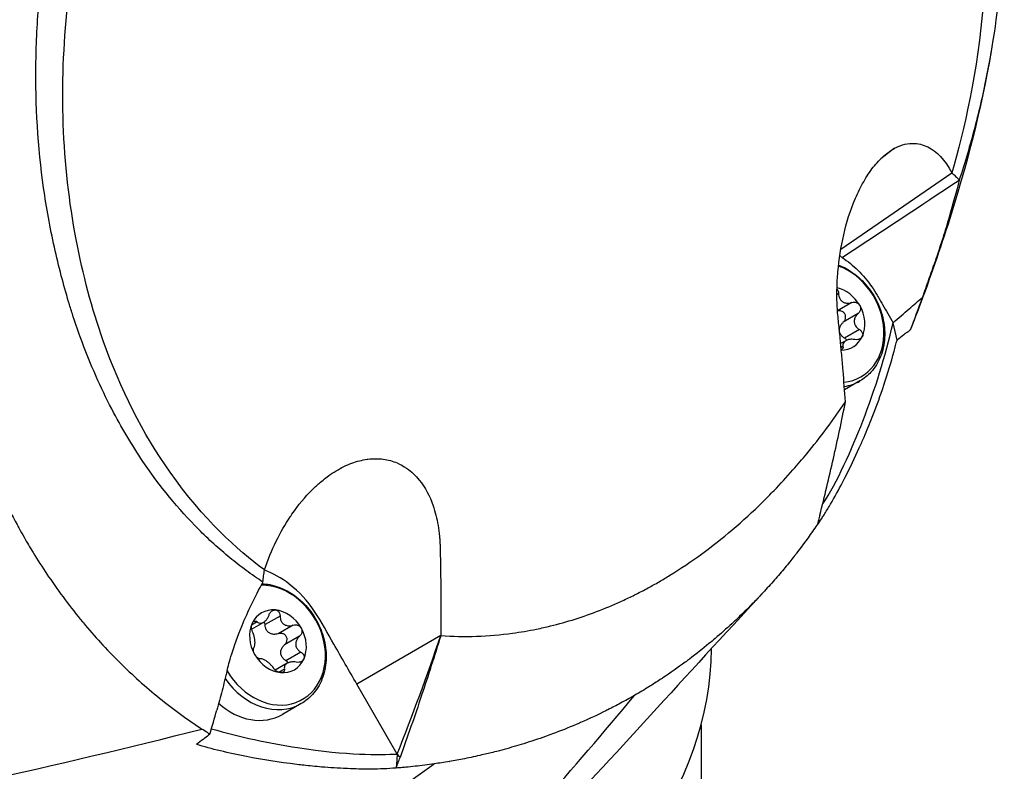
# Model space of a CAD drawing. Header units: millimetres. Extents: x 0 to 4378, y 0 to 2376.
# Tile 274 of 299: x 2825 to 2867, y 1830 to 1862. Entities that reach past the tile are written whole.
import ezdxf

# ---------------------------------------------------------------- set-up
doc = ezdxf.new("R2010")
doc.units = ezdxf.units.MM
doc.header["$LTSCALE"] = 0.2
doc.layers.add('01_Object Line', color=4, linetype='Continuous')

# ---------------------------------------------------------------- blocks, each defined once
blk = doc.blocks.new('A$Ce83b9b79')
for p, q in [((243.341, 836.509), (242.748, 836.059)), ((241.044, 832.204), (245.784, 835.455)), ((242.535, 832.798), (242.534, 832.797)), ((240.948, 830.315), (240.881, 830.276)), ((241.508, 829.926), (240.906, 829.578)), ((241.781, 829.454), (241.146, 829.087)), ((241.837, 828.774), (241.202, 828.407)), ((243.442, 828.327), (243.272, 829.065)), ((241.251, 828.298), (241.037, 828.174)), ((241.136, 828.054), (241.052, 828.006)), ((241.856, 826.579), (241.205, 826.203)), ((240.041, 820.434), (240.041, 820.435)), ((216.134, 816.303), (215.896, 816.166)), ((216.403, 816.281), (215.898, 815.99)), ((217.108, 816.551), (216.473, 816.184)), ((217.668, 816.162), (217.033, 815.795)), ((223.968, 815.717), (220.386, 813.649)), ((223.969, 815.718), (223.969, 815.717)), ((223.969, 815.717), (223.969, 815.717)), ((217.941, 815.69), (217.306, 815.323)), ((235.528, 815.46), (235.528, 815.466)), ((217.997, 815.01), (217.362, 814.643)), ((217.411, 814.534), (216.907, 814.243)), ((217.296, 814.29), (217.059, 814.153)), ((222.111, 810.661), (220.386, 813.649)), ((218.016, 812.815), (217.22, 812.355)), ((235.078, 811.912), (235.078, 806.667)), ((222.111, 810.661), (222.111, 810.661))]:
    blk.add_line(p, q)
for centre, major_axis, ratio, start_param, end_param in [((239.526, 828.187), (2.263, -3.976), 0.817363, 2.12408, 2.15258), ((240.574, 829.072), (1.335, -2.312), 0.816495, 5.932774, 8.648601), ((240.86, 829.237), (0.7, -1.212), 0.816495, 1.57078, 2.506534), ((240.86, 829.237), (0.7, -1.212), 0.816495, 0.523582, 1.57078), ((240.86, 829.237), (0.7, -1.212), 0.816495, 5.835073, 6.806768), ((240.456, 829.003), (1.4, -2.425), 0.816495, 5.977147, 6.283185), ((216.734, 815.308), (1.335, -2.312), 0.816495, 4.713984, 8.994806), ((217.02, 815.473), (-0.7, 1.212), 0.816495, 5.75957, 6.806768), ((217.02, 815.473), (0.7, -1.212), 0.816495, 1.57078, 2.617978), ((217.02, 815.473), (-0.7, 1.212), 0.816495, 0.523582, 1.57078), ((217.02, 815.473), (0.7, -1.212), 0.816495, 0.523582, 1.57078), ((217.02, 815.473), (-0.7, 1.212), 0.816495, 1.57078, 2.617978), ((196.528, 815.322), (39, 0), 0.57735, 5.510608, 6.275742), ((217.02, 815.473), (0.7, -1.212), 0.816495, 5.75957, 6.806768), ((216.616, 815.239), (1.4, -2.425), 0.816495, 4.800447, 6.283185), ((215.82, 814.78), (1.4, -2.425), 0.816495, 5.086073, 6.283185), ((-63.75, 1155.969), (265.914, -370.922), 0.587055, 0.108101, 0.152968), ((319.733, 1245.142), (-281.428, -411.576), 0.576904, 0.52482, 0.578078), ((306.367, 899.817), (113.684, -159.21), 0.619857, 4.833295, 4.834245), ((196.745, 851.444), (24.864, -43.065), 0.577328, 0.116624, 0.116836), ((94.996, 1221.759), (4.977, -454.265), 0.655442, 0.383169, 0.430171)]:
    blk.add_ellipse(centre, major_axis=major_axis, ratio=ratio, start_param=start_param, end_param=end_param)
for points, knots in [([(223.656, 869.545), (224.091, 869.735), (224.522, 869.901), (225.391, 870.196), (225.828, 870.326), (227.142, 870.659), (228.02, 870.806), (229.144, 870.898), (229.393, 870.912), (229.928, 870.929), (230.212, 870.93), (232.765, 870.866), (234.971, 870.289), (237.282, 869.073), (237.548, 868.923), (238.092, 868.594), (238.382, 868.408), (238.797, 868.12), (238.931, 868.024), (239.334, 867.727), (239.6, 867.518), (240.933, 866.406), (241.923, 865.359), (243.259, 863.597), (243.679, 862.979), (244.269, 862.008), (244.46, 861.675), (245.016, 860.65), (245.362, 859.935), (245.987, 858.468), (246.268, 857.72), (246.583, 856.755), (246.645, 856.557), (246.825, 855.963), (246.938, 855.558), (247.145, 854.744), (247.24, 854.336), (247.407, 853.54), (247.48, 853.151), (247.578, 852.573), (247.608, 852.388), (247.69, 851.842), (247.739, 851.473), (247.859, 850.453), (247.916, 849.797), (247.987, 848.558), (248.007, 847.973), (248.022, 846.368), (247.987, 845.34), (247.796, 842.767), (247.585, 841.216), (247.131, 838.916), (246.957, 838.153), (246.661, 837.019), (246.556, 836.643), (246.337, 835.896), (246.221, 835.523), (246.099, 835.154)], [0.000673, 0.000673, 0.000673, 0.000673, 0.17971, 0.17971, 0.359414, 0.359414, 0.719115, 0.719115, 0.821903, 0.821903, 0.939217, 0.939217, 1.878781, 1.878781, 2.003585, 2.003585, 2.132306, 2.132306, 2.194382, 2.194382, 2.320835, 2.320835, 2.839695, 2.839695, 3.097862, 3.097862, 3.226611, 3.226611, 3.487514, 3.487514, 3.742939, 3.742939, 3.808139, 3.808139, 3.938003, 3.938003, 4.064823, 4.064823, 4.184569, 4.184569, 4.240791, 4.240791, 4.350575, 4.350575, 4.547218, 4.547218, 4.711517, 4.711517, 4.997302, 4.997302, 5.425596, 5.425596, 5.639642, 5.639642, 5.746661, 5.746661, 5.853484, 5.853484, 5.853484, 5.853484]), ([(217.949, 869.707), (217.897, 869.668), (217.844, 869.63), (217.792, 869.591), (217.43, 869.322), (217.074, 869.042), (216.724, 868.754), (216.547, 868.608), (216.371, 868.46), (216.198, 868.311), (216.023, 868.16), (215.849, 868.006), (215.678, 867.851), (215.505, 867.695), (215.333, 867.537), (215.164, 867.376), (215.04, 867.26), (214.917, 867.142), (214.796, 867.023), (214.749, 866.978), (214.702, 866.932), (214.656, 866.887), (214.487, 866.72), (214.32, 866.552), (214.155, 866.383), (213.989, 866.211), (213.824, 866.039), (213.661, 865.864), (213.579, 865.777), (213.497, 865.689), (213.416, 865.6), (213.394, 865.576), (213.371, 865.551), (213.348, 865.526), (213.29, 865.462), (213.232, 865.397), (213.174, 865.333), (213.093, 865.243), (213.012, 865.153), (212.933, 865.062), (212.852, 864.971), (212.773, 864.88), (212.694, 864.789), (212.682, 864.775), (212.669, 864.761), (212.657, 864.747), (212.544, 864.616), (212.432, 864.484), (212.321, 864.351), (212.289, 864.313), (212.255, 864.272), (212.221, 864.232), (212.136, 864.13), (212.051, 864.026), (211.989, 863.951), (211.913, 863.857), (211.835, 863.761), (211.756, 863.662), (211.607, 863.476), (211.455, 863.283), (211.299, 863.08), (211.152, 862.89), (211.003, 862.692), (210.85, 862.487), (210.706, 862.292), (210.559, 862.09), (210.41, 861.882), (210.268, 861.683), (210.125, 861.477), (209.979, 861.265), (209.885, 861.128), (209.791, 860.989), (209.695, 860.846), (209.65, 860.777), (209.603, 860.708), (209.557, 860.638), (209.421, 860.431), (209.283, 860.219), (209.145, 860), (209.011, 859.79), (208.877, 859.574), (208.742, 859.352), (208.638, 859.181), (208.533, 859.007), (208.428, 858.829), (208.402, 858.784), (208.375, 858.739), (208.349, 858.694), (208.221, 858.477), (208.094, 858.254), (207.966, 858.027), (207.904, 857.917), (207.843, 857.806), (207.781, 857.694), (207.717, 857.579), (207.655, 857.465), (207.594, 857.35), (207.533, 857.238), (207.473, 857.124), (207.411, 857.008), (207.353, 856.897), (207.293, 856.783), (207.232, 856.664), (207.199, 856.601), (207.166, 856.536), (207.132, 856.469), (207.046, 856.302), (206.963, 856.136), (206.881, 855.971), (206.644, 855.492), (206.422, 855.021), (206.213, 854.56), (206.104, 854.318), (205.998, 854.079), (205.896, 853.843), (205.844, 853.722), (205.793, 853.602), (205.742, 853.482), (205.691, 853.361), (205.641, 853.24), (205.591, 853.12), (205.566, 853.059), (205.542, 852.999), (205.517, 852.938), (205.492, 852.877), (205.468, 852.817), (205.443, 852.756), (205.394, 852.633), (205.346, 852.511), (205.298, 852.391), (205.25, 852.267), (205.203, 852.145), (205.157, 852.023), (205.109, 851.9), (205.063, 851.777), (205.018, 851.655), (204.972, 851.531), (204.927, 851.407), (204.882, 851.285), (204.837, 851.16), (204.793, 851.037), (204.75, 850.914), (204.661, 850.66), (204.575, 850.411), (204.495, 850.168), (204.319, 849.64), (204.162, 849.137), (204.022, 848.663), (203.892, 848.223), (203.777, 847.808), (203.674, 847.418), (203.649, 847.325), (203.625, 847.233), (203.602, 847.144), (203.568, 847.013), (203.536, 846.886), (203.505, 846.762), (203.476, 846.644), (203.449, 846.534), (203.412, 846.38), (203.384, 846.264), (203.353, 846.133), (203.322, 845.997), (203.293, 845.87), (203.263, 845.739), (203.235, 845.613), (203.206, 845.482), (203.179, 845.357), (203.152, 845.23), (203.125, 845.101), (203.098, 844.973), (203.072, 844.846), (203.02, 844.588), (202.97, 844.332), (202.922, 844.076), (202.868, 843.784), (202.817, 843.493), (202.769, 843.203), (202.732, 842.979), (202.697, 842.757), (202.664, 842.536), (202.626, 842.278), (202.589, 842.021), (202.556, 841.766), (202.522, 841.508), (202.49, 841.252), (202.461, 840.997), (202.432, 840.74), (202.405, 840.483), (202.381, 840.228), (202.357, 839.972), (202.335, 839.716), (202.315, 839.462), (202.298, 839.243), (202.283, 839.025), (202.269, 838.808), (202.267, 838.771), (202.265, 838.734), (202.263, 838.697), (202.248, 838.444), (202.235, 838.189), (202.224, 837.935), (202.204, 837.431), (202.192, 836.926), (202.19, 836.42), (202.188, 835.921), (202.195, 835.42), (202.211, 834.92), (202.227, 834.426), (202.252, 833.932), (202.287, 833.439), (202.322, 832.952), (202.365, 832.465), (202.418, 831.98), (202.471, 831.501), (202.532, 831.023), (202.604, 830.547), (202.624, 830.412), (202.645, 830.278), (202.667, 830.144), (202.683, 830.043), (202.7, 829.941), (202.717, 829.84), (202.737, 829.723), (202.758, 829.607), (202.779, 829.49), (202.8, 829.374), (202.822, 829.258), (202.844, 829.142), (202.848, 829.12), (202.852, 829.097), (202.857, 829.075), (202.885, 828.93), (202.899, 828.862), (202.912, 828.796), (202.915, 828.781), (202.918, 828.766), (202.921, 828.751), (202.938, 828.667), (202.957, 828.579), (202.977, 828.486), (202.979, 828.474), (202.981, 828.463), (202.984, 828.452), (203.028, 828.246), (203.079, 828.018), (203.137, 827.77), (203.183, 827.577), (203.233, 827.371), (203.289, 827.153), (203.294, 827.134), (203.299, 827.115), (203.304, 827.096), (203.358, 826.885), (203.418, 826.664), (203.483, 826.432), (203.542, 826.222), (203.605, 826.004), (203.675, 825.777), (203.738, 825.569), (203.806, 825.354), (203.879, 825.131), (203.946, 824.926), (204.018, 824.714), (204.096, 824.496), (204.167, 824.293), (204.244, 824.084), (204.325, 823.871), (204.4, 823.671), (204.481, 823.465), (204.566, 823.256), (204.646, 823.057), (204.73, 822.856), (204.818, 822.652), (204.983, 822.268), (205.163, 821.876), (205.357, 821.477), (205.459, 821.268), (205.566, 821.056), (205.677, 820.843), (205.732, 820.737), (205.788, 820.631), (205.845, 820.524), (205.903, 820.417), (205.927, 820.373), (205.963, 820.307), (206.036, 820.173), (206.111, 820.041), (206.186, 819.91), (206.31, 819.692), (206.437, 819.477), (206.567, 819.264), (206.593, 819.221), (206.62, 819.177), (206.647, 819.133), (206.837, 818.826), (207.032, 818.525), (207.233, 818.229), (207.461, 817.893), (207.695, 817.564), (207.937, 817.242), (208.177, 816.922), (208.424, 816.609), (208.677, 816.304), (208.689, 816.289), (208.701, 816.275), (208.714, 816.26), (208.954, 815.971), (209.2, 815.69), (209.451, 815.415), (209.714, 815.128), (209.983, 814.848), (210.258, 814.577), (210.531, 814.306), (210.811, 814.043), (211.095, 813.788), (211.379, 813.534), (211.667, 813.288), (211.961, 813.05), (212.254, 812.813), (212.552, 812.584), (212.854, 812.363), (213.156, 812.143), (213.463, 811.931), (213.773, 811.728)], [0, 0, 0, 0, 0.0029583, 0.0029583, 0.0029583, 0.0235019, 0.0235019, 0.0235019, 0.0338791, 0.0338791, 0.0338791, 0.0443267, 0.0443267, 0.0443267, 0.0548446, 0.0548446, 0.0548446, 0.0625, 0.0625, 0.0625, 0.0654329, 0.0654329, 0.0654329, 0.076095, 0.076095, 0.076095, 0.0868338, 0.0868338, 0.0868338, 0.0922326, 0.0922326, 0.0922326, 0.09375, 0.09375, 0.09375, 0.097651, 0.097651, 0.097651, 0.1030884, 0.1030884, 0.1030884, 0.1085459, 0.1085459, 0.1085459, 0.109375, 0.109375, 0.109375, 0.1171875, 0.1171875, 0.1171875, 0.1194298, 0.1194298, 0.1194298, 0.125, 0.125, 0.125, 0.1319413, 0.1319413, 0.1319413, 0.1450515, 0.1450515, 0.1450515, 0.1574062, 0.1574062, 0.1574062, 0.1691221, 0.1691221, 0.1691221, 0.1802884, 0.1802884, 0.1802884, 0.1875, 0.1875, 0.1875, 0.1909755, 0.1909755, 0.1909755, 0.2012384, 0.2012384, 0.2012384, 0.2111247, 0.2111247, 0.2111247, 0.21875, 0.21875, 0.21875, 0.2206739, 0.2206739, 0.2206739, 0.2299151, 0.2299151, 0.2299151, 0.234375, 0.234375, 0.234375, 0.2389443, 0.2389443, 0.2389443, 0.2434158, 0.2434158, 0.2434158, 0.2477004, 0.2477004, 0.2477004, 0.25, 0.25, 0.25, 0.2557793, 0.2557793, 0.2557793, 0.2725112, 0.2725112, 0.2725112, 0.2812662, 0.2812662, 0.2812662, 0.285753, 0.285753, 0.285753, 0.2903181, 0.2903181, 0.2903181, 0.2926314, 0.2926314, 0.2926314, 0.294966, 0.294966, 0.294966, 0.2997017, 0.2997017, 0.2997017, 0.3045308, 0.3045308, 0.3045308, 0.3094593, 0.3094593, 0.3094593, 0.3144942, 0.3144942, 0.3144942, 0.319643, 0.319643, 0.319643, 0.3303181, 0.3303181, 0.3303181, 0.353505, 0.353505, 0.353505, 0.375, 0.375, 0.375, 0.3801112, 0.3801112, 0.3801112, 0.3875301, 0.3875301, 0.3875301, 0.3945603, 0.3945603, 0.3945603, 0.3998287, 0.3998287, 0.3998287, 0.4047446, 0.4047446, 0.4047446, 0.4098833, 0.4098833, 0.4098833, 0.4150718, 0.4150718, 0.4150718, 0.4255232, 0.4255232, 0.4255232, 0.4375, 0.4375, 0.4375, 0.4467433, 0.4467433, 0.4467433, 0.4575446, 0.4575446, 0.4575446, 0.4684572, 0.4684572, 0.4684572, 0.479457, 0.479457, 0.479457, 0.4905176, 0.4905176, 0.4905176, 0.5, 0.5, 0.5, 0.5016101, 0.5016101, 0.5016101, 0.5126585, 0.5126585, 0.5126585, 0.5345244, 0.5345244, 0.5345244, 0.5560934, 0.5560934, 0.5560934, 0.5773782, 0.5773782, 0.5773782, 0.5983907, 0.5983907, 0.5983907, 0.6191418, 0.6191418, 0.6191418, 0.625, 0.625, 0.625, 0.6294229, 0.6294229, 0.6294229, 0.6345403, 0.6345403, 0.6345403, 0.639641, 0.639641, 0.639641, 0.640625, 0.640625, 0.640625, 0.646999, 0.646999, 0.646999, 0.6484375, 0.6484375, 0.6484375, 0.65625, 0.65625, 0.65625, 0.6572024, 0.6572024, 0.6572024, 0.6742621, 0.6742621, 0.6742621, 0.6875, 0.6875, 0.6875, 0.6886427, 0.6886427, 0.6886427, 0.7013561, 0.7013561, 0.7013561, 0.7128406, 0.7128406, 0.7128406, 0.7233333, 0.7233333, 0.7233333, 0.7330091, 0.7330091, 0.7330091, 0.7420006, 0.7420006, 0.7420006, 0.7504104, 0.7504104, 0.7504104, 0.7583883, 0.7583883, 0.7583883, 0.7733901, 0.7733901, 0.7733901, 0.78125, 0.78125, 0.78125, 0.7851562, 0.7851562, 0.7851562, 0.7890625, 0.7890625, 0.7890625, 0.796875, 0.796875, 0.796875, 0.8098264, 0.8098264, 0.8098264, 0.8125, 0.8125, 0.8125, 0.8312976, 0.8312976, 0.8312976, 0.8526789, 0.8526789, 0.8526789, 0.8739722, 0.8739722, 0.8739722, 0.875, 0.875, 0.875, 0.8951775, 0.8951775, 0.8951775, 0.9162962, 0.9162962, 0.9162962, 0.9373332, 0.9373332, 0.9373332, 0.9582931, 0.9582931, 0.9582931, 0.9791806, 0.9791806, 0.9791806, 1, 1, 1, 1]), ([(221.851, 866.133), (222.566, 866.546), (223.296, 866.898), (224.875, 867.543), (225.757, 867.825), (227.598, 868.25), (228.564, 868.381), (231.751, 868.499), (233.933, 868.073), (238.258, 866.113), (240.322, 864.467), (243.779, 860.108), (245.139, 857.437), (246.456, 852.989), (246.77, 851.487), (247.275, 847.615), (247.328, 845.197), (246.883, 839.755), (246.312, 837.293), (245.784, 835.455)], [0, 0, 0, 0, 0.303446, 0.303446, 0.671478, 0.671478, 1.071867, 1.071867, 2.000494, 2.000494, 3.044687, 3.044687, 4.094781, 4.094781, 4.588026, 4.588026, 5.331255, 5.331255, 6.239245, 6.239245, 6.239245, 6.239245]), ([(216.381, 817.999), (216.138, 818.157), (215.897, 818.324), (215.424, 818.671), (215.191, 818.852), (214.502, 819.416), (214.057, 819.82), (212.771, 821.114), (211.977, 822.084), (210.78, 823.852), (210.334, 824.602), (209.689, 825.841), (209.465, 826.308), (209.013, 827.327), (208.789, 827.888), (208.464, 828.784), (208.351, 829.114), (208.189, 829.615), (208.136, 829.787), (207.973, 830.325), (207.869, 830.696), (207.666, 831.471), (207.568, 831.878), (207.384, 832.707), (207.299, 833.128), (207.147, 833.971), (207.079, 834.396), (206.773, 836.564), (206.665, 838.344), (206.693, 840.366), (206.698, 840.589), (206.734, 841.702), (206.795, 842.596), (207.075, 845.288), (207.393, 847.087), (207.947, 849.285), (208.063, 849.714), (208.247, 850.349), (208.31, 850.559), (208.507, 851.199), (208.65, 851.633), (208.861, 852.24), (208.93, 852.433), (210.108, 855.651), (211.586, 858.464), (213.583, 861.241), (213.809, 861.544), (214.443, 862.36), (214.86, 862.862), (215.928, 864.064), (216.596, 864.742), (217.977, 866.003), (218.686, 866.583), (219.412, 867.11)], [0.000085, 0.000085, 0.000085, 0.000085, 0.1171, 0.1171, 0.234309, 0.234309, 0.468738, 0.468738, 0.937843, 0.937843, 1.250867, 1.250867, 1.430818, 1.430818, 1.647159, 1.647159, 1.768636, 1.768636, 1.831298, 1.831298, 1.965652, 1.965652, 2.108441, 2.108441, 2.254297, 2.254297, 2.39965, 2.39965, 2.991052, 2.991052, 3.063737, 3.063737, 3.354326, 3.354326, 3.938967, 3.938967, 4.081385, 4.081385, 4.151443, 4.151443, 4.294438, 4.294438, 4.363906, 4.363906, 5.442802, 5.442802, 5.577409, 5.577409, 5.813343, 5.813343, 6.168091, 6.168091, 6.521661, 6.521661, 6.521661, 6.521661]), ([(216.445, 818.519), (215.285, 819.378), (213.836, 820.666), (211.253, 824.34), (210.295, 826.225), (209.076, 829.67), (208.693, 831.125), (207.799, 835.814), (207.67, 839.195), (208.421, 845.99), (209.281, 849.33), (211.731, 855.217), (213.213, 857.766), (215.71, 860.943), (216.511, 861.838), (218.11, 863.402), (218.904, 864.089), (220.398, 865.223), (221.121, 865.712), (221.851, 866.133)], [0.000012, 0.000012, 0.000012, 0.000012, 0.573445, 0.573445, 1.042964, 1.042964, 1.354643, 1.354643, 2.020603, 2.020603, 2.682931, 2.682931, 3.272812, 3.272812, 3.528366, 3.528366, 3.761032, 3.761032, 3.957509, 3.957509, 3.957509, 3.957509]), ([(247.466, 840.677), (247.034, 838.15), (246.402, 835.728), (245.205, 831.981), (244.763, 830.722), (244.286, 829.46)], [0, 0, 0, 0, 0.914323, 0.914323, 1.372658, 1.372658, 1.372658, 1.372658]), ([(241.243, 825.692), (241.211, 826.134), (241.176, 826.58), (241.138, 827.029), (241.119, 827.253), (241.1, 827.478), (241.08, 827.704), (241.06, 827.93), (241.042, 828.124), (241.017, 828.384), (240.996, 828.616), (240.973, 828.842), (240.951, 829.061), (240.939, 829.176), (240.926, 829.288), (240.916, 829.401), (240.906, 829.517), (240.897, 829.633), (240.891, 829.749), (240.889, 829.784), (240.887, 829.82), (240.886, 829.855), (240.876, 830.091), (240.875, 830.325), (240.881, 830.554), (240.888, 830.784), (240.897, 830.961), (240.92, 831.234), (240.966, 831.777), (241.047, 832.296), (241.166, 832.812), (241.286, 833.333), (241.445, 833.854), (241.668, 834.374), (241.778, 834.631), (241.895, 834.867), (242.019, 835.083), (242.148, 835.308), (242.284, 835.512), (242.428, 835.696), (242.569, 835.877), (242.718, 836.039), (242.876, 836.179), (243.024, 836.309), (243.179, 836.421), (243.341, 836.509)], [0, 0, 0, 0, 0.125, 0.125, 0.125, 0.1875, 0.1875, 0.1875, 0.25, 0.25, 0.25, 0.305992, 0.305992, 0.305992, 0.335325, 0.335325, 0.335325, 0.365722, 0.365722, 0.365722, 0.375, 0.375, 0.375, 0.4375, 0.4375, 0.4375, 0.5, 0.5, 0.5, 0.624388, 0.624388, 0.624388, 0.75, 0.75, 0.75, 0.81218, 0.81218, 0.81218, 0.876839, 0.876839, 0.876839, 0.940455, 0.940455, 0.940455, 1, 1, 1, 1]), ([(243.341, 836.509), (243.523, 836.607), (243.785, 836.716), (244.334, 836.721), (244.553, 836.666), (245.128, 836.38), (245.486, 836.018), (245.784, 835.455)], [0, 0, 0, 0, 0.0966404, 0.0966404, 0.1675367, 0.1675367, 0.2979925, 0.2979925, 0.2979925, 0.2979925]), ([(246.099, 835.154), (245.976, 834.657), (245.833, 834.132), (245.584, 833.285), (245.492, 832.985), (245.244, 832.201), (245.12, 831.831), (245.064, 831.664)], [0.0002068, 0.0002068, 0.0002068, 0.0002068, 0.27752, 0.27752, 0.4218767, 0.4218767, 0.6462788, 0.6462788, 0.6462788, 0.6462788]), ([(245.784, 835.455), (245.839, 835.409), (245.892, 835.361), (245.998, 835.26), (246.049, 835.208), (246.099, 835.154)], [-0.05253118, -0.05253118, -0.05253118, -0.05253118, -0.02638293, -0.02638293, -0.00008234, -0.00008234, -0.00008234, -0.00008234]), ([(241.102, 831.851), (241.221, 831.771), (241.338, 831.684), (241.451, 831.592), (241.563, 831.5), (241.673, 831.401), (241.778, 831.298), (241.988, 831.09), (242.182, 830.861), (242.354, 830.616), (242.44, 830.493), (242.521, 830.366), (242.596, 830.236), (242.634, 830.171), (242.671, 830.106), (242.709, 830.041), (242.728, 830.008), (242.746, 829.976), (242.765, 829.943), (242.784, 829.91), (242.803, 829.878), (242.821, 829.845), (242.897, 829.715), (242.972, 829.585), (243.047, 829.455), (243.122, 829.325), (243.197, 829.195), (243.272, 829.065)], [0, 0, 0, 0, 0.125, 0.125, 0.125, 0.25, 0.25, 0.25, 0.5, 0.5, 0.5, 0.625, 0.625, 0.625, 0.6875, 0.6875, 0.6875, 0.71875, 0.71875, 0.71875, 0.75, 0.75, 0.75, 0.875, 0.875, 0.875, 0.9999993, 0.9999993, 0.9999993, 0.9999993]), ([(240.948, 831.526), (241.06, 831.483), (241.169, 831.431), (241.525, 831.235), (241.759, 831.056), (242.175, 830.635), (242.357, 830.392), (242.651, 829.867), (242.762, 829.584), (242.901, 829.007), (242.929, 828.714), (242.898, 828.145), (242.84, 827.871), (242.64, 827.373), (242.502, 827.149), (242.191, 826.809), (242.031, 826.68), (241.856, 826.579)], [2.366338, 2.366338, 2.366338, 2.366338, 2.505448, 2.505448, 2.831022, 2.831022, 3.1593, 3.1593, 3.488156, 3.488156, 3.81627, 3.81627, 4.14129, 4.14129, 4.459114, 4.459114, 4.712373, 4.712373, 4.712373, 4.712373]), ([(244.535, 830.147), (244.625, 830.398), (244.714, 830.649), (244.886, 831.14), (244.994, 831.456), (245.064, 831.664)], [-0.1864338, -0.1864338, -0.1864338, -0.1864338, -0.0901019, -0.0901019, -0.0000014, -0.0000014, -0.0000014, -0.0000014]), ([(240.883, 830.501), (240.899, 830.482), (240.912, 830.46), (240.938, 830.401), (240.947, 830.358), (240.948, 830.315)], [0.07037225, 0.07037225, 0.07037225, 0.07037225, 0.07847688, 0.07847688, 0.09116226, 0.09116226, 0.09116226, 0.09116226]), ([(240.948, 830.315), (240.948, 830.274), (240.953, 830.234), (240.972, 830.153), (240.99, 830.107), (241.041, 830.026), (241.075, 829.991), (241.15, 829.939), (241.195, 829.919), (241.292, 829.898), (241.343, 829.896), (241.428, 829.904), (241.468, 829.913), (241.508, 829.926)], [0.02243715, 0.02243715, 0.02243715, 0.02243715, 0.0342669, 0.0342669, 0.04847234, 0.04847234, 0.06267778, 0.06267778, 0.07688322, 0.07688322, 0.09108866, 0.09108866, 0.10291841, 0.10291841, 0.10291841, 0.10291841]), ([(243.272, 829.065), (243.502, 829.263), (243.733, 829.46), (243.963, 829.658), (244.154, 829.821), (244.344, 829.985), (244.535, 830.147)], [0.0000021, 0.0000021, 0.0000021, 0.0000021, 0.54761, 0.54761, 0.54761, 0.9999976, 0.9999976, 0.9999976, 0.9999976]), ([(241.508, 829.926), (241.55, 829.94), (241.595, 829.945), (241.679, 829.937), (241.722, 829.924), (241.797, 829.878), (241.829, 829.845), (241.85, 829.808)], [0.0149274, 0.0149274, 0.0149274, 0.0149274, 0.02761278, 0.02761278, 0.0403288, 0.0403288, 0.05304483, 0.05304483, 0.05304483, 0.05304483]), ([(241.85, 829.808), (241.871, 829.772), (241.884, 829.728), (241.886, 829.64), (241.876, 829.596), (241.84, 829.519), (241.814, 829.483), (241.781, 829.454)], [0.05304483, 0.05304483, 0.05304483, 0.05304483, 0.06576086, 0.06576086, 0.07847688, 0.07847688, 0.09116226, 0.09116226, 0.09116226, 0.09116226]), ([(241.215, 829.442), (241.194, 829.479), (241.162, 829.511), (241.087, 829.557), (241.044, 829.571), (240.971, 829.577), (240.938, 829.575), (240.906, 829.568)], [0.12932405, 0.12932405, 0.12932405, 0.12932405, 0.14204007, 0.14204007, 0.1547561, 0.1547561, 0.1641623, 0.1641623, 0.1641623, 0.1641623]), ([(241.146, 829.087), (241.179, 829.117), (241.205, 829.153), (241.241, 829.229), (241.251, 829.273), (241.249, 829.361), (241.236, 829.405), (241.215, 829.442)], [0.09120661, 0.09120661, 0.09120661, 0.09120661, 0.10389199, 0.10389199, 0.11660802, 0.11660802, 0.12932405, 0.12932405, 0.12932405, 0.12932405]), ([(241.781, 829.454), (241.75, 829.426), (241.722, 829.395), (241.672, 829.325), (241.648, 829.28), (241.618, 829.186), (241.613, 829.137), (241.62, 829.046), (241.634, 829), (241.679, 828.915), (241.709, 828.876), (241.77, 828.819), (241.802, 828.795), (241.837, 828.774)], [0.02243715, 0.02243715, 0.02243715, 0.02243715, 0.0342669, 0.0342669, 0.04847234, 0.04847234, 0.06267778, 0.06267778, 0.07688322, 0.07688322, 0.09108866, 0.09108866, 0.10291841, 0.10291841, 0.10291841, 0.10291841]), ([(244.018, 828.763), (244.037, 828.812), (244.056, 828.861), (244.075, 828.91), (244.122, 829.032), (244.17, 829.154), (244.217, 829.277)], [0.0000002, 0.0000002, 0.0000002, 0.0000002, 0.2858883, 0.2858883, 0.2858883, 1, 1, 1, 1]), ([(240.271, 821.345), (240.867, 822.206), (241.52, 823.68), (242.498, 826.201), (242.95, 827.635), (243.272, 829.065)], [-0.919748, -0.919748, -0.919748, -0.919748, -0.4874759, -0.4874759, -0.0000004, -0.0000004, -0.0000004, -0.0000004]), ([(240.981, 828.768), (240.982, 828.801), (240.988, 828.834), (241.013, 828.914), (241.037, 828.959), (241.087, 829.028), (241.115, 829.059), (241.146, 829.087)], [0.26127376, 0.26127376, 0.26127376, 0.26127376, 0.27106489, 0.27106489, 0.28527033, 0.28527033, 0.29710008, 0.29710008, 0.29710008, 0.29710008]), ([(241.837, 828.774), (241.875, 828.751), (241.907, 828.723), (241.954, 828.66), (241.971, 828.622), (241.982, 828.545), (241.977, 828.506), (241.961, 828.473)], [0.0149274, 0.0149274, 0.0149274, 0.0149274, 0.02761278, 0.02761278, 0.0403288, 0.0403288, 0.05304483, 0.05304483, 0.05304483, 0.05304483]), ([(244.018, 828.763), (243.968, 828.726), (243.927, 828.695), (243.826, 828.618), (243.778, 828.581), (243.632, 828.472), (243.538, 828.401), (243.442, 828.327)], [0, 0, 0, 0, 0.0320097, 0.0320097, 0.0605846, 0.0605846, 0.118793, 0.118793, 0.118793, 0.118793]), ([(240.041, 820.434), (240.104, 820.526), (240.166, 820.618), (240.227, 820.712), (240.261, 820.765), (240.296, 820.818), (240.329, 820.872), (240.415, 821.007), (240.499, 821.144), (240.581, 821.283), (240.588, 821.296), (240.596, 821.308), (240.603, 821.321), (240.782, 821.624), (240.952, 821.934), (241.117, 822.249), (241.156, 822.324), (241.195, 822.4), (241.234, 822.476), (241.443, 822.886), (241.642, 823.304), (241.832, 823.728), (241.901, 823.88), (241.968, 824.033), (242.034, 824.186), (242.154, 824.467), (242.27, 824.749), (242.383, 825.035), (242.535, 825.423), (242.681, 825.815), (242.818, 826.213), (242.84, 826.276), (242.861, 826.34), (242.883, 826.404), (243.042, 826.878), (243.189, 827.358), (243.32, 827.847), (243.362, 828.006), (243.403, 828.167), (243.442, 828.327)], [0.000002, 0.000002, 0.000002, 0.000002, 0.0399137, 0.0399137, 0.0399137, 0.0624984, 0.0624984, 0.0624984, 0.1197226, 0.1197226, 0.1197226, 0.1249986, 0.1249986, 0.1249986, 0.2499988, 0.2499988, 0.2499988, 0.2800697, 0.2800697, 0.2800697, 0.4419003, 0.4419003, 0.4419003, 0.4999992, 0.4999992, 0.4999992, 0.6059478, 0.6059478, 0.6059478, 0.7499996, 0.7499996, 0.7499996, 0.7730673, 0.7730673, 0.7730673, 0.9442525, 0.9442525, 0.9442525, 0.9999998, 0.9999998, 0.9999998, 0.9999998]), ([(241.202, 828.407), (241.167, 828.428), (241.135, 828.453), (241.074, 828.51), (241.044, 828.548), (241.007, 828.617), (240.997, 828.645), (240.99, 828.674)], [0.21661882, 0.21661882, 0.21661882, 0.21661882, 0.22844857, 0.22844857, 0.24265401, 0.24265401, 0.25155664, 0.25155664, 0.25155664, 0.25155664]), ([(241.64, 828.345), (241.598, 828.353), (241.557, 828.357), (241.471, 828.358), (241.42, 828.354), (241.327, 828.334), (241.285, 828.318), (241.218, 828.279), (241.189, 828.254), (241.149, 828.197), (241.138, 828.166), (241.13, 828.11), (241.131, 828.083), (241.136, 828.054)], [0.02243715, 0.02243715, 0.02243715, 0.02243715, 0.0342669, 0.0342669, 0.04847234, 0.04847234, 0.06267778, 0.06267778, 0.07688322, 0.07688322, 0.09108866, 0.09108866, 0.10291841, 0.10291841, 0.10291841, 0.10291841]), ([(241.298, 828.321), (241.297, 828.322), (241.296, 828.323), (241.272, 828.356), (241.24, 828.385), (241.202, 828.407)], [0.15427327, 0.15427327, 0.15427327, 0.15427327, 0.1547561, 0.1547561, 0.16744148, 0.16744148, 0.16744148, 0.16744148]), ([(241.961, 828.473), (241.946, 828.439), (241.92, 828.409), (241.852, 828.364), (241.811, 828.349), (241.729, 828.336), (241.684, 828.337), (241.64, 828.345)], [0.05304483, 0.05304483, 0.05304483, 0.05304483, 0.06576086, 0.06576086, 0.07847688, 0.07847688, 0.09116226, 0.09116226, 0.09116226, 0.09116226]), ([(241.136, 828.054), (241.141, 828.024), (241.138, 827.996), (241.117, 827.949), (241.097, 827.928), (241.067, 827.914), (241.064, 827.913), (241.061, 827.911)], [0.0149274, 0.0149274, 0.0149274, 0.0149274, 0.02761278, 0.02761278, 0.0403288, 0.0403288, 0.04173471, 0.04173471, 0.04173471, 0.04173471]), ([(233.287, 818.013), (233.365, 818.058), (233.52, 818.149), (233.675, 818.243), (234.665, 818.852), (235.555, 819.501), (236.857, 820.607), (237.293, 821.007), (237.879, 821.585), (238.038, 821.746), (238.467, 822.191), (238.737, 822.484), (239.199, 823.008), (239.396, 823.239), (239.874, 823.817), (240.161, 824.182), (240.715, 824.923), (240.983, 825.301), (241.243, 825.692)], [-0.065628, -0.065628, -0.065628, -0.065628, -0.032814, 0, 0, 0.391324, 0.391324, 0.594346, 0.594346, 0.67089, 0.67089, 0.806826, 0.806826, 0.907877, 0.907877, 1.055645, 1.055645, 1.201652, 1.201652, 1.201652, 1.201652]), ([(240.149, 820.858), (240.349, 821.653), (240.541, 822.456), (240.907, 824.067), (241.08, 824.876), (241.243, 825.692)], [0.0000091, 0.0000091, 0.0000091, 0.0000091, 0.3751425, 0.3751425, 0.7446628, 0.7446628, 0.7446628, 0.7446628]), ([(216.445, 818.52), (216.589, 818.954), (216.757, 819.361), (216.942, 819.738), (217.127, 820.118), (217.33, 820.468), (217.544, 820.789), (217.569, 820.826), (217.594, 820.863), (217.619, 820.899), (217.89, 821.291), (218.179, 821.636), (218.479, 821.935), (218.511, 821.967), (218.543, 821.998), (218.575, 822.029), (218.696, 822.144), (218.785, 822.224), (218.943, 822.352), (219.019, 822.414), (219.095, 822.472), (219.171, 822.526), (219.282, 822.606), (219.392, 822.679), (219.501, 822.745), (219.613, 822.813), (219.724, 822.873), (219.836, 822.927), (219.949, 822.982), (220.062, 823.031), (220.176, 823.073), (220.389, 823.151), (220.604, 823.208), (220.827, 823.239), (220.837, 823.24), (220.848, 823.242), (220.858, 823.243), (221.087, 823.272), (221.305, 823.271), (221.512, 823.244), (221.723, 823.216), (221.921, 823.16), (222.107, 823.081), (222.249, 823.021), (222.382, 822.947), (222.509, 822.86), (222.72, 822.715), (222.899, 822.543), (223.052, 822.354), (223.31, 822.036), (223.5, 821.672), (223.642, 821.259), (223.732, 820.999), (223.803, 820.718), (223.854, 820.411), (223.878, 820.262), (223.898, 820.108), (223.913, 819.948), (223.917, 819.912), (223.92, 819.876), (223.923, 819.839), (223.924, 819.818), (223.926, 819.796), (223.927, 819.774), (223.931, 819.717), (223.935, 819.658), (223.937, 819.599), (223.942, 819.483), (223.944, 819.365), (223.947, 819.245), (223.951, 819.08), (223.954, 818.912), (223.956, 818.741), (223.958, 818.671), (223.959, 818.603), (223.959, 818.536), (223.964, 818.241), (223.966, 817.976), (223.968, 817.712), (223.973, 817.063), (223.973, 816.399), (223.969, 815.718)], [0.0000346, 0.0000346, 0.0000346, 0.0000346, 0.0623731, 0.0623731, 0.0623731, 0.125, 0.125, 0.125, 0.1322831, 0.1322831, 0.1322831, 0.2104523, 0.2104523, 0.2104523, 0.21875, 0.21875, 0.21875, 0.25, 0.25, 0.25, 0.2650258, 0.2650258, 0.2650258, 0.2869807, 0.2869807, 0.2869807, 0.3096198, 0.3096198, 0.3096198, 0.3324926, 0.3324926, 0.3324926, 0.375, 0.375, 0.375, 0.377008, 0.377008, 0.377008, 0.4209583, 0.4209583, 0.4209583, 0.4658488, 0.4658488, 0.4658488, 0.5, 0.5, 0.5, 0.5570423, 0.5570423, 0.5570423, 0.6531606, 0.6531606, 0.6531606, 0.713949, 0.713949, 0.713949, 0.7433861, 0.7433861, 0.7433861, 0.75, 0.75, 0.75, 0.7538893, 0.7538893, 0.7538893, 0.7642392, 0.7642392, 0.7642392, 0.7845225, 0.7845225, 0.7845225, 0.8125, 0.8125, 0.8125, 0.8239875, 0.8239875, 0.8239875, 0.875, 0.875, 0.875, 0.9999931, 0.9999931, 0.9999931, 0.9999931]), ([(240.149, 820.858), (240.131, 820.787), (240.113, 820.716), (240.077, 820.575), (240.059, 820.505), (240.041, 820.434)], [-0.06656023, -0.06656023, -0.06656023, -0.06656023, -0.03328288, -0.03328288, -0.00000569, -0.00000569, -0.00000569, -0.00000569]), ([(239.057, 819.103), (239.331, 819.447), (239.595, 819.801), (239.851, 820.163), (239.915, 820.253), (239.978, 820.343), (240.041, 820.434)], [0, 0, 0, 0, 0.800364, 0.800364, 0.800364, 1, 1, 1, 1]), ([(239.057, 819.103), (239.057, 819.103), (239.057, 819.103), (239.057, 819.103), (238.927, 818.938), (238.795, 818.775), (238.661, 818.614), (238.514, 818.438), (238.366, 818.264), (238.215, 818.092), (238.052, 817.907), (237.887, 817.725), (237.72, 817.545), (237.59, 817.406), (237.459, 817.268), (237.326, 817.132), (237.129, 816.93), (236.929, 816.732), (236.726, 816.538), (236.616, 816.432), (236.505, 816.328), (236.392, 816.224), (236.159, 816.009), (235.922, 815.799), (235.681, 815.594), (235.593, 815.519), (235.504, 815.445), (235.415, 815.372), (235.143, 815.147), (234.867, 814.929), (234.585, 814.717), (234.526, 814.672), (234.466, 814.628), (234.407, 814.584), (234.403, 814.581), (234.4, 814.579), (234.397, 814.576), (234.084, 814.346), (233.766, 814.123), (233.442, 813.909), (233.407, 813.886), (233.372, 813.863), (233.337, 813.84), (233.177, 813.735), (233.016, 813.632), (232.853, 813.531), (232.754, 813.47), (232.654, 813.409), (232.554, 813.35), (232.454, 813.29), (232.353, 813.231), (232.252, 813.172), (232.248, 813.17), (232.243, 813.167), (232.239, 813.164)], [0, 0, 0, 0, 0.0000042, 0.0000042, 0.0000042, 0.068251, 0.068251, 0.068251, 0.1428587, 0.1428587, 0.1428587, 0.2232664, 0.2232664, 0.2232664, 0.2857156, 0.2857156, 0.2857156, 0.378262, 0.378262, 0.378262, 0.4285725, 0.4285725, 0.4285725, 0.5332655, 0.5332655, 0.5332655, 0.5714294, 0.5714294, 0.5714294, 0.6882687, 0.6882687, 0.6882687, 0.7129292, 0.7129292, 0.7129292, 0.7142862, 0.7142862, 0.7142862, 0.8432496, 0.8432496, 0.8432496, 0.8571431, 0.8571431, 0.8571431, 0.9207397, 0.9207397, 0.9207397, 0.9594915, 0.9594915, 0.9594915, 0.9982308, 0.9982308, 0.9982308, 1, 1, 1, 1]), ([(216.381, 817.999), (216.389, 818.086), (216.398, 818.174), (216.419, 818.347), (216.431, 818.433), (216.445, 818.519)], [-0.05249883, -0.05249883, -0.05249883, -0.05249883, -0.02615707, -0.02615707, 0, 0, 0, 0]), ([(220.386, 813.649), (220.058, 814.216), (219.731, 814.784), (219.133, 815.819), (218.882, 816.301), (218.286, 817.197), (217.919, 817.593), (217.172, 818.168), (216.815, 818.371), (216.444, 818.513)], [0, 0, 0, 0, 0.19658, 0.19658, 0.3584253, 0.3584253, 0.5211052, 0.5211052, 0.6517952, 0.6517952, 0.6517952, 0.6517952]), ([(214.85, 814.22), (214.927, 814.536), (215.089, 815.191), (215.739, 816.758), (216.038, 817.374), (216.381, 817.999)], [0.0000014, 0.0000014, 0.0000014, 0.0000014, 0.145974, 0.145974, 0.2389233, 0.2389233, 0.2389233, 0.2389233]), ([(216.343, 817.929), (216.452, 817.924), (216.561, 817.911), (216.932, 817.84), (217.191, 817.744), (217.685, 817.471), (217.919, 817.292), (218.335, 816.871), (218.518, 816.628), (218.811, 816.103), (218.922, 815.82), (219.061, 815.243), (219.09, 814.95), (219.058, 814.382), (219, 814.107), (218.801, 813.609), (218.662, 813.385), (218.351, 813.045), (218.191, 812.916), (218.016, 812.815)], [2.054939, 2.054939, 2.054939, 2.054939, 2.186391, 2.186391, 2.505448, 2.505448, 2.831022, 2.831022, 3.1593, 3.1593, 3.488156, 3.488156, 3.81627, 3.81627, 4.14129, 4.14129, 4.459114, 4.459114, 4.712373, 4.712373, 4.712373, 4.712373]), ([(223.969, 815.718), (224.982, 815.637), (226.017, 815.678), (227.372, 815.865), (227.716, 815.924), (228.256, 816.035), (228.451, 816.078), (229.353, 816.299), (230.055, 816.521), (231.098, 816.927), (231.445, 817.075), (231.961, 817.314), (232.131, 817.396), (232.39, 817.526), (232.476, 817.57), (232.644, 817.657), (232.73, 817.703), (232.974, 817.835), (233.131, 817.923), (233.287, 818.013)], [0.000015, 0.000015, 0.000015, 0.000015, 0.417477, 0.417477, 0.55916, 0.55916, 0.64057, 0.64057, 0.932209, 0.932209, 1.07872, 1.07872, 1.151956, 1.151956, 1.188081, 1.188081, 1.22311, 1.22311, 1.286781, 1.286781, 1.286781, 1.286781]), ([(216.134, 816.303), (216.156, 816.284), (216.179, 816.27), (216.232, 816.249), (216.264, 816.243), (216.333, 816.249), (216.369, 816.262), (216.436, 816.3), (216.472, 816.329), (216.536, 816.4), (216.564, 816.441), (216.606, 816.517), (216.624, 816.554), (216.638, 816.594)], [0.02243715, 0.02243715, 0.02243715, 0.02243715, 0.0342669, 0.0342669, 0.04847234, 0.04847234, 0.06267778, 0.06267778, 0.07688322, 0.07688322, 0.09108866, 0.09108866, 0.10291841, 0.10291841, 0.10291841, 0.10291841]), ([(216.638, 816.594), (216.653, 816.636), (216.675, 816.676), (216.727, 816.74), (216.76, 816.769), (216.833, 816.805), (216.872, 816.812), (216.909, 816.809)], [0.0149274, 0.0149274, 0.0149274, 0.0149274, 0.02761278, 0.02761278, 0.0403288, 0.0403288, 0.05304483, 0.05304483, 0.05304483, 0.05304483]), ([(216.909, 816.809), (216.945, 816.805), (216.982, 816.791), (217.043, 816.743), (217.067, 816.709), (217.098, 816.637), (217.107, 816.594), (217.108, 816.551)], [0.05304483, 0.05304483, 0.05304483, 0.05304483, 0.06576086, 0.06576086, 0.07847688, 0.07847688, 0.09116226, 0.09116226, 0.09116226, 0.09116226]), ([(215.936, 815.875), (215.92, 815.909), (215.906, 815.948), (215.89, 816.029), (215.887, 816.075), (215.893, 816.162), (215.904, 816.204), (215.919, 816.237)], [0.0149274, 0.0149274, 0.0149274, 0.0149274, 0.02761278, 0.02761278, 0.0403288, 0.0403288, 0.05304483, 0.05304483, 0.05304483, 0.05304483]), ([(215.919, 816.237), (215.934, 816.271), (215.956, 816.298), (216.005, 816.333), (216.033, 816.34), (216.084, 816.335), (216.11, 816.323), (216.134, 816.303)], [0.05304483, 0.05304483, 0.05304483, 0.05304483, 0.06576086, 0.06576086, 0.07847688, 0.07847688, 0.09116226, 0.09116226, 0.09116226, 0.09116226]), ([(216.473, 816.184), (216.472, 816.228), (216.463, 816.27), (216.447, 816.307), (216.446, 816.309), (216.446, 816.31)], [0.09120661, 0.09120661, 0.09120661, 0.09120661, 0.10389199, 0.10389199, 0.10437759, 0.10437759, 0.10437759, 0.10437759]), ([(217.033, 815.795), (216.994, 815.782), (216.953, 815.774), (216.868, 815.765), (216.817, 815.767), (216.72, 815.789), (216.675, 815.808), (216.6, 815.86), (216.567, 815.895), (216.515, 815.976), (216.498, 816.022), (216.478, 816.103), (216.473, 816.143), (216.473, 816.184)], [0.21661882, 0.21661882, 0.21661882, 0.21661882, 0.22844857, 0.22844857, 0.24265401, 0.24265401, 0.25685945, 0.25685945, 0.27106489, 0.27106489, 0.28527033, 0.28527033, 0.29710008, 0.29710008, 0.29710008, 0.29710008]), ([(217.108, 816.551), (217.108, 816.51), (217.113, 816.47), (217.133, 816.389), (217.15, 816.343), (217.202, 816.262), (217.235, 816.227), (217.31, 816.175), (217.355, 816.155), (217.452, 816.134), (217.503, 816.132), (217.588, 816.14), (217.629, 816.149), (217.668, 816.162)], [0.02243715, 0.02243715, 0.02243715, 0.02243715, 0.0342669, 0.0342669, 0.04847234, 0.04847234, 0.06267778, 0.06267778, 0.07688322, 0.07688322, 0.09108866, 0.09108866, 0.10291841, 0.10291841, 0.10291841, 0.10291841]), ([(217.668, 816.162), (217.711, 816.176), (217.755, 816.181), (217.839, 816.173), (217.882, 816.16), (217.957, 816.114), (217.989, 816.081), (218.01, 816.045)], [0.0149274, 0.0149274, 0.0149274, 0.0149274, 0.02761278, 0.02761278, 0.0403288, 0.0403288, 0.05304483, 0.05304483, 0.05304483, 0.05304483]), ([(215.993, 815.195), (216.005, 815.211), (216.014, 815.232), (216.03, 815.282), (216.037, 815.317), (216.042, 815.397), (216.041, 815.443), (216.034, 815.533), (216.027, 815.584), (216.006, 815.682), (215.993, 815.731), (215.966, 815.808), (215.952, 815.842), (215.936, 815.875)], [0.02243715, 0.02243715, 0.02243715, 0.02243715, 0.0342669, 0.0342669, 0.04847234, 0.04847234, 0.06267778, 0.06267778, 0.07688322, 0.07688322, 0.09108866, 0.09108866, 0.10291841, 0.10291841, 0.10291841, 0.10291841]), ([(217.375, 815.678), (217.354, 815.715), (217.322, 815.747), (217.247, 815.793), (217.204, 815.807), (217.12, 815.814), (217.076, 815.809), (217.033, 815.795)], [0.12932405, 0.12932405, 0.12932405, 0.12932405, 0.14204007, 0.14204007, 0.1547561, 0.1547561, 0.16744148, 0.16744148, 0.16744148, 0.16744148]), ([(218.01, 816.045), (218.031, 816.008), (218.044, 815.964), (218.046, 815.876), (218.036, 815.832), (218.001, 815.756), (217.974, 815.72), (217.941, 815.69)], [0.05304483, 0.05304483, 0.05304483, 0.05304483, 0.06576086, 0.06576086, 0.07847688, 0.07847688, 0.09116226, 0.09116226, 0.09116226, 0.09116226]), ([(217.362, 814.643), (217.327, 814.664), (217.295, 814.689), (217.235, 814.746), (217.204, 814.784), (217.159, 814.869), (217.146, 814.916), (217.138, 815.006), (217.144, 815.055), (217.173, 815.15), (217.197, 815.195), (217.247, 815.264), (217.275, 815.295), (217.306, 815.323)], [0.21661882, 0.21661882, 0.21661882, 0.21661882, 0.22844857, 0.22844857, 0.24265401, 0.24265401, 0.25685945, 0.25685945, 0.27106489, 0.27106489, 0.28527033, 0.28527033, 0.29710008, 0.29710008, 0.29710008, 0.29710008]), ([(217.306, 815.323), (217.339, 815.353), (217.366, 815.389), (217.401, 815.465), (217.411, 815.509), (217.409, 815.598), (217.396, 815.641), (217.375, 815.678)], [0.09120661, 0.09120661, 0.09120661, 0.09120661, 0.10389199, 0.10389199, 0.11660802, 0.11660802, 0.12932405, 0.12932405, 0.12932405, 0.12932405]), ([(217.941, 815.69), (217.91, 815.662), (217.882, 815.631), (217.832, 815.561), (217.808, 815.516), (217.779, 815.422), (217.773, 815.373), (217.781, 815.282), (217.794, 815.236), (217.839, 815.151), (217.87, 815.112), (217.93, 815.055), (217.962, 815.031), (217.997, 815.01)], [0.02243715, 0.02243715, 0.02243715, 0.02243715, 0.0342669, 0.0342669, 0.04847234, 0.04847234, 0.06267778, 0.06267778, 0.07688322, 0.07688322, 0.09108866, 0.09108866, 0.10291841, 0.10291841, 0.10291841, 0.10291841]), ([(223.966, 815.71), (223.704, 814.856), (223.432, 814.009), (222.854, 812.277), (222.547, 811.394), (222.23, 810.518)], [0.0010296, 0.0010296, 0.0010296, 0.0010296, 0.3611755, 0.3611755, 0.7435621, 0.7435621, 0.7435621, 0.7435621]), ([(216.03, 814.901), (216.009, 814.938), (215.992, 814.979), (215.971, 815.057), (215.968, 815.093), (215.973, 815.152), (215.981, 815.177), (215.993, 815.195)], [0.05304483, 0.05304483, 0.05304483, 0.05304483, 0.06576086, 0.06576086, 0.07847688, 0.07847688, 0.09116226, 0.09116226, 0.09116226, 0.09116226]), ([(216.266, 814.723), (216.244, 814.721), (216.218, 814.726), (216.165, 814.752), (216.135, 814.773), (216.078, 814.829), (216.051, 814.865), (216.03, 814.901)], [0.0149274, 0.0149274, 0.0149274, 0.0149274, 0.02761278, 0.02761278, 0.0403288, 0.0403288, 0.05304483, 0.05304483, 0.05304483, 0.05304483]), ([(217.997, 815.01), (218.035, 814.988), (218.067, 814.959), (218.114, 814.896), (218.131, 814.858), (218.142, 814.781), (218.137, 814.742), (218.121, 814.709)], [0.0149274, 0.0149274, 0.0149274, 0.0149274, 0.02761278, 0.02761278, 0.0403288, 0.0403288, 0.05304483, 0.05304483, 0.05304483, 0.05304483]), ([(216.826, 814.334), (216.806, 814.363), (216.783, 814.393), (216.73, 814.454), (216.695, 814.49), (216.619, 814.557), (216.579, 814.589), (216.504, 814.64), (216.465, 814.664), (216.393, 814.699), (216.36, 814.711), (216.308, 814.723), (216.286, 814.724), (216.266, 814.723)], [0.02243715, 0.02243715, 0.02243715, 0.02243715, 0.0342669, 0.0342669, 0.04847234, 0.04847234, 0.06267778, 0.06267778, 0.07688322, 0.07688322, 0.09108866, 0.09108866, 0.10291841, 0.10291841, 0.10291841, 0.10291841]), ([(217.8, 814.581), (217.758, 814.589), (217.717, 814.593), (217.631, 814.594), (217.58, 814.59), (217.487, 814.57), (217.445, 814.554), (217.378, 814.515), (217.349, 814.49), (217.309, 814.433), (217.298, 814.402), (217.29, 814.346), (217.291, 814.319), (217.296, 814.29)], [0.02243715, 0.02243715, 0.02243715, 0.02243715, 0.0342669, 0.0342669, 0.04847234, 0.04847234, 0.06267778, 0.06267778, 0.07688322, 0.07688322, 0.09108866, 0.09108866, 0.10291841, 0.10291841, 0.10291841, 0.10291841]), ([(217.458, 814.557), (217.457, 814.558), (217.456, 814.559), (217.432, 814.592), (217.4, 814.621), (217.362, 814.643)], [0.15427327, 0.15427327, 0.15427327, 0.15427327, 0.1547561, 0.1547561, 0.16744148, 0.16744148, 0.16744148, 0.16744148]), ([(218.121, 814.709), (218.106, 814.675), (218.08, 814.645), (218.012, 814.6), (217.971, 814.585), (217.889, 814.573), (217.844, 814.573), (217.8, 814.581)], [0.05304483, 0.05304483, 0.05304483, 0.05304483, 0.06576086, 0.06576086, 0.07847688, 0.07847688, 0.09116226, 0.09116226, 0.09116226, 0.09116226]), ([(214.85, 814.22), (214.848, 814.211), (214.839, 814.174), (214.815, 814.078), (214.806, 814.042), (214.782, 813.946), (214.761, 813.866), (214.707, 813.653), (214.67, 813.512), (214.559, 813.09), (214.483, 812.81), (214.406, 812.532)], [-0.2828438, -0.2828438, -0.2828438, -0.2828438, -0.2499483, -0.2499483, -0.2305753, -0.2305753, -0.1974201, -0.1974201, -0.1316353, -0.1316353, 0, 0, 0, 0]), ([(217.131, 814.137), (217.095, 814.141), (217.054, 814.152), (216.975, 814.19), (216.937, 814.216), (216.875, 814.271), (216.847, 814.302), (216.826, 814.334)], [0.05304483, 0.05304483, 0.05304483, 0.05304483, 0.06576086, 0.06576086, 0.07847688, 0.07847688, 0.09116226, 0.09116226, 0.09116226, 0.09116226]), ([(217.296, 814.29), (217.301, 814.26), (217.298, 814.232), (217.277, 814.185), (217.257, 814.164), (217.203, 814.139), (217.168, 814.134), (217.131, 814.137)], [0.0149274, 0.0149274, 0.0149274, 0.0149274, 0.02761278, 0.02761278, 0.0403288, 0.0403288, 0.05304483, 0.05304483, 0.05304483, 0.05304483]), ([(232.239, 813.164), (232.041, 813.05), (231.842, 812.939), (231.641, 812.831), (231.464, 812.736), (231.285, 812.643), (231.105, 812.552), (231.076, 812.538), (231.048, 812.524), (231.02, 812.509), (230.663, 812.332), (230.302, 812.163), (229.936, 812.004), (229.873, 811.976), (229.81, 811.949), (229.747, 811.923), (229.414, 811.781), (229.077, 811.647), (228.737, 811.521), (228.638, 811.484), (228.538, 811.448), (228.439, 811.412), (228.132, 811.303), (227.822, 811.2), (227.51, 811.103), (227.373, 811.061), (227.236, 811.019), (227.098, 810.979), (226.82, 810.898), (226.539, 810.822), (226.258, 810.751), (226.082, 810.707), (225.905, 810.664), (225.728, 810.623), (225.481, 810.567), (225.233, 810.514), (224.983, 810.464), (224.767, 810.422), (224.551, 810.382), (224.333, 810.345), (224.119, 810.309), (223.904, 810.275), (223.688, 810.244)], [0, 0, 0, 0, 0.075792, 0.075792, 0.075792, 0.142857, 0.142857, 0.142857, 0.153348, 0.153348, 0.153348, 0.285714, 0.285714, 0.285714, 0.308463, 0.308463, 0.308463, 0.428571, 0.428571, 0.428571, 0.463603, 0.463603, 0.463603, 0.571429, 0.571429, 0.571429, 0.618752, 0.618752, 0.618752, 0.714286, 0.714286, 0.714286, 0.773909, 0.773909, 0.773909, 0.857143, 0.857143, 0.857143, 0.929077, 0.929077, 0.929077, 1, 1, 1, 1]), ([(214.114, 811.509), (214.042, 811.454), (213.969, 811.398), (213.874, 811.326), (213.857, 811.313), (213.729, 811.216), (213.633, 811.143), (213.537, 811.07)], [-0.1442248, -0.1442248, -0.1442248, -0.1442248, -0.0828075, -0.0828075, -0.0625709, -0.0625709, 0, 0, 0, 0]), ([(214.114, 811.509), (214.078, 811.531), (214.043, 811.554), (213.929, 811.626), (213.851, 811.677), (213.773, 811.728)], [0, 0, 0, 0, 0.314387, 0.314387, 1, 1, 1, 1]), ([(214.181, 811.739), (215.389, 811.394), (216.637, 811.128), (220.016, 810.602), (221.32, 810.63), (222.111, 810.661)], [-0.4367827, -0.4367827, -0.4367827, -0.4367827, -0.280239, -0.280239, -0.000038, -0.000038, -0.000038, -0.000038]), ([(222.064, 810.063), (221.702, 810.034), (221.352, 810.023), (221.015, 810.02), (221.004, 810.02), (220.993, 810.02), (220.982, 810.02), (220.808, 810.019), (220.639, 810.021), (220.473, 810.024), (220.307, 810.027), (220.175, 810.031), (219.986, 810.039), (219.976, 810.04), (219.966, 810.04), (219.956, 810.04), (219.59, 810.056), (219.233, 810.08), (218.885, 810.109), (218.622, 810.131), (218.362, 810.157), (218.124, 810.183), (218.033, 810.193), (217.937, 810.204), (217.822, 810.218), (217.067, 810.308), (216.351, 810.422), (215.679, 810.553), (214.904, 810.704), (214.187, 810.878), (213.537, 811.07)], [0.0000003, 0.0000003, 0.0000003, 0.0000003, 0.1209547, 0.1209547, 0.1209547, 0.125, 0.125, 0.125, 0.1875, 0.1875, 0.1875, 0.25, 0.25, 0.25, 0.253341, 0.253341, 0.253341, 0.375, 0.375, 0.375, 0.4671147, 0.4671147, 0.4671147, 0.5020633, 0.5020633, 0.5020633, 0.7331776, 0.7331776, 0.7331776, 1, 1, 1, 1]), ([(222.064, 810.063), (222.088, 810.13), (222.116, 810.206), (222.175, 810.366), (222.202, 810.442), (222.23, 810.518)], [-0.07010177, -0.07010177, -0.07010177, -0.07010177, -0.03326123, -0.03326123, -0.00000359, -0.00000359, -0.00000359, -0.00000359]), ([(223.688, 810.244), (223.417, 810.202), (223.148, 810.168), (222.743, 810.124), (222.607, 810.11), (222.403, 810.091), (222.333, 810.085), (222.2, 810.074), (222.132, 810.068), (222.064, 810.063)], [-0.1855372, -0.1855372, -0.1855372, -0.1855372, -0.0936486, -0.0936486, -0.0476614, -0.0476614, -0.0243489, -0.0243489, -0.0000026, -0.0000026, -0.0000026, -0.0000026])]:
    blk.add_open_spline(points, degree=3, knots=knots)
for points in [[(241.102, 831.851), (242.768, 832.952), (244.433, 834.053), (246.099, 835.154)], [(244.018, 828.763), (244.194, 829.221), (244.366, 829.683), (244.535, 830.147)], [(244.217, 829.277), (244.24, 829.338), (244.263, 829.399), (244.286, 829.46)], [(237.683, 817.497), (234.424, 814.011), (231.382, 810.559), (228.257, 807.315)], [(222.111, 810.661), (222.77, 812.328), (223.389, 814.014), (223.969, 815.718)], [(214.114, 811.509), (214.213, 811.849), (214.311, 812.19), (214.406, 812.532)], [(229.914, 811.991), (229.915, 811.992), (229.916, 811.994), (229.917, 811.995)], [(230.318, 812.174), (230.317, 812.173), (230.317, 812.172), (230.316, 812.171)], [(229.732, 811.914), (229.735, 811.916), (229.737, 811.919), (229.74, 811.921)], [(226.246, 810.742), (226.248, 810.745), (226.251, 810.747), (226.253, 810.75)], [(222.111, 810.661), (222.095, 810.461), (222.08, 810.262), (222.064, 810.063)]]:
    blk.add_open_spline(points, degree=3)

msp = doc.modelspace()

# ---------------------------------------------------------------- block references
at = {"layer": '01_Object Line'}
msp.add_blockref('A$Ce83b9b79', (2619.305, 1019.576), dxfattribs=at)

doc.saveas('drawing.dxf')
